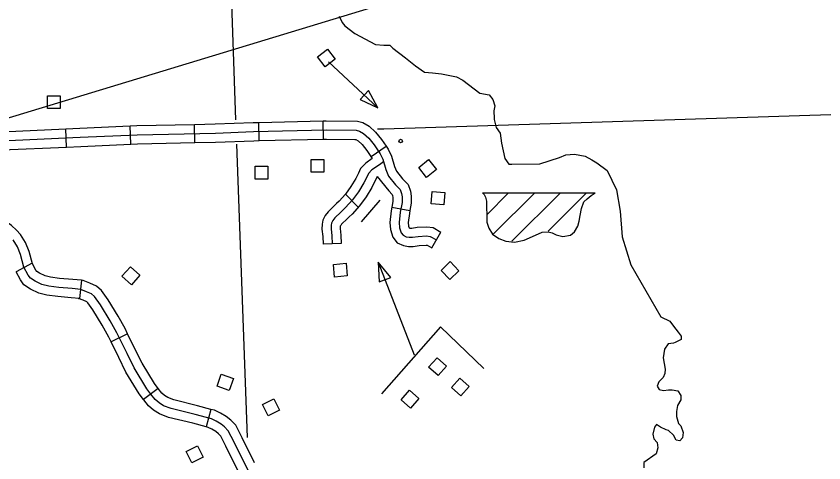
# Model space of a CAD drawing. Extents: x 155 to 3386, y 68 to 2138.
# Drawn here: x 1964.7 to 2154, y 823 to 927.8 of the extents above; entities that cross this region are included whole.
import ezdxf

# ---------------------------------------------------------------- set-up
doc = ezdxf.new("R2010")
doc.units = 0
for name, color, linetype in [('2', 7, 'Continuous'), ('Level 32', 7, 'Continuous'), ('Level 35', 7, 'Continuous'), ('Level 5', 7, 'Continuous'), ('Level 56', 7, 'Continuous'), ('Level 57', 7, 'Continuous')]:
    doc.layers.add(name, color=color, linetype=linetype)

msp = doc.modelspace()

# ---------------------------------------------------------------- linework, layer by layer
at = {"layer": '2'}
msp.add_line((1718.72, 829.66), (2409.24, 1039.86), dxfattribs=at)
at = {"layer": 'Level 32'}
for p, q in [((1976.48, 897.11), (1976.29, 901.39)), ((1991.56, 897.8), (1991.36, 902.08)), ((2006.58, 898.14), (2006.49, 902.43)), ((2021.67, 898.62), (2021.56, 902.9)), ((2036.75, 898.98), (2036.65, 903.26)), ((2047.88, 894.87), (2051.38, 897.34)), ((2041.88, 886.05), (2044.85, 882.97)), ((2052.75, 882.98), (2056.97, 882.23)), ((1968.43, 869.85), (1964.67, 867.8)), ((1979.96, 865.84), (1979.52, 861.57)), ((1990.8, 853.28), (1986.96, 851.39)), ((1997.94, 840.46), (1994.5, 837.91)), ((2010.34, 835.57), (2009.21, 831.44))]:
    msp.add_line(p, q, dxfattribs=at)
for points in [[(2036.65, 903.26), (2037.36, 903.28), (2044.67, 903.19), (2045.97, 902.85), (2047.41, 902.03), (2048.91, 900.62), (2050.3, 898.88), (2051.38, 897.34)], [(1961.22, 900.71), (1976.29, 901.39)], [(1976.29, 901.39), (1979.61, 901.54), (1991.36, 902.08)], [(1991.36, 902.08), (1992.96, 902.15), (2006.49, 902.43)], [(2006.49, 902.43), (2011.31, 902.53), (2020.27, 902.87), (2021.56, 902.9)], [(2021.56, 902.9), (2036.65, 903.26)], [(1951.01, 898.1), (1979.71, 899.4), (1993.03, 900.01), (2011.37, 900.39), (2020.33, 900.73), (2037.37, 901.14), (2044.38, 901.05), (2045.15, 900.85), (2046.13, 900.29), (2047.34, 899.17), (2048.58, 897.6), (2050.03, 895.55), (2050.67, 894.24), (2051.31, 891.83), (2052, 890.3), (2053.64, 888.21), (2054.69, 887.13), (2055.01, 886.24), (2055.13, 885.4), (2055.13, 884.11), (2054.73, 881.86), (2054.45, 879.41), (2054.57, 878.16), (2054.93, 876.96), (2055.37, 876.4), (2056.13, 876.07), (2056.82, 875.95), (2057.58, 875.95), (2058.91, 876.15), (2060.87, 876.28), (2061.72, 876.15), (2063.2, 875.31)], [(1976.48, 897.11), (1979.8, 897.26), (1991.56, 897.8)], [(1991.56, 897.8), (1993.1, 897.87), (2006.58, 898.14)], [(2006.58, 898.14), (2011.43, 898.24), (2020.4, 898.58), (2021.67, 898.62)], [(2021.67, 898.62), (2036.75, 898.98)], [(2036.75, 898.98), (2037.39, 898.99), (2044.09, 898.92), (2044.33, 898.85), (2044.85, 898.55), (2045.76, 897.71), (2046.87, 896.31), (2048.17, 894.46)], [(1961.41, 896.43), (1976.48, 897.11)], [(2051.38, 897.34), (2051.88, 896.65), (2052.69, 895), (2053.34, 892.55), (2053.84, 891.42), (2055.26, 889.62), (2056.55, 888.29), (2057.1, 886.77), (2057.27, 885.55), (2057.27, 883.92), (2056.97, 882.23)], [(2048.17, 894.46), (2046.63, 893.36), (2045.43, 892.1), (2044.93, 890.99), (2044.31, 889.7), (2043.16, 887.82), (2041.88, 886.05), (2040.36, 884.38), (2039.8, 883.85)], [(2050.82, 893.68), (2050.17, 893.14), (2048.88, 892.33), (2048.04, 891.73), (2047.24, 890.89), (2046.87, 890.08), (2046.19, 888.68), (2044.95, 886.63), (2043.54, 884.7), (2041.89, 882.89), (2040.81, 881.84), (2039.39, 880.47), (2038.93, 879.9), (2038.63, 879.28), (2038.53, 878.76), (2038.49, 877.9), (2038.67, 876.31), (2038.75, 874.42)], [(2049.33, 890.23), (2048.07, 887.65), (2046.73, 885.44), (2045.2, 883.34), (2043.43, 881.39), (2042.77, 880.76)], [(2049.33, 890.23), (2052.03, 886.8), (2052.83, 885.97), (2052.92, 885.72), (2052.99, 885.25), (2052.99, 884.3), (2052.75, 882.98)], [(2039.8, 883.85), (2039.32, 883.38), (2037.81, 881.92), (2037.11, 881.07), (2036.58, 879.96), (2036.39, 879.01), (2036.34, 877.82), (2036.53, 876.14), (2036.61, 874.33)], [(2052.75, 882.98), (2052.61, 882.17), (2052.29, 879.43), (2052.45, 877.75), (2052.99, 875.95), (2054.03, 874.64), (2055.52, 874.01), (2056.63, 873.81), (2057.74, 873.81), (2059.13, 874.02), (2060.79, 874.12), (2061.01, 874.09), (2062.15, 873.45), (2064.26, 877.17)], [(1968.5, 869.73), (1967.7, 872.61), (1966.87, 874.69), (1965.65, 876.63), (1964.76, 877.57), (1963.56, 878.73), (1961.64, 880.05), (1959.43, 881.1), (1958.43, 881.67)], [(2042.77, 880.76), (2042.3, 880.3), (2040.97, 879.01), (2040.75, 878.74), (2040.68, 878.6), (2040.66, 878.51), (2040.64, 877.97), (2040.81, 876.47), (2040.89, 874.51), (2036.61, 874.33)], [(2056.97, 882.23), (2056.85, 881.55), (2056.6, 879.39), (2056.68, 878.58), (2056.81, 878.13), (2057, 878.1), (2057.42, 878.1), (2058.68, 878.29), (2060.96, 878.43), (2062.42, 878.22), (2064.26, 877.17)], [(1992.3, 845.34), (1990.67, 848.69), (1988.29, 853.53), (1986.7, 856.37), (1984.45, 860.06), (1983.07, 862.03), (1982.36, 862.65), (1981.15, 863.15), (1979.82, 863.7), (1977.77, 863.91), (1974.64, 864.16), (1972.3, 864.45), (1970.71, 864.87), (1969.09, 865.66), (1968, 866.37), (1967.5, 867.08), (1966.5, 868.92), (1965.66, 871.92), (1964.95, 873.72), (1963.95, 875.31)], [(1979.96, 865.84), (1977.96, 866.04), (1974.86, 866.29), (1972.71, 866.56), (1971.46, 866.88), (1970.15, 867.53), (1969.52, 867.94), (1969.32, 868.21), (1968.43, 869.85)], [(1979.52, 861.57), (1977.58, 861.77), (1974.42, 862.02), (1971.89, 862.34), (1969.97, 862.85), (1968.03, 863.79), (1966.49, 864.8), (1965.68, 865.95), (1964.67, 867.8)], [(1990.8, 853.28), (1990.19, 854.53), (1988.55, 857.45), (1986.24, 861.24), (1984.68, 863.46), (1983.51, 864.5), (1981.96, 865.14), (1980.34, 865.8), (1979.96, 865.84)], [(1986.96, 851.39), (1986.39, 852.54), (1984.85, 855.29), (1982.66, 858.89), (1981.46, 860.59), (1981.21, 860.81), (1980.34, 861.17), (1979.29, 861.6), (1979.53, 861.57)], [(1997.94, 840.46), (1997.08, 841.61), (1994.18, 846.37), (1992.59, 849.63), (1990.8, 853.28)], [(1994.5, 837.91), (1993.52, 839.22), (1990.42, 844.31), (1988.74, 847.74), (1986.96, 851.39)], [(2021.23, 816.87), (2015.76, 827.9), (2014.38, 830.56), (2013.55, 831.44), (2012.71, 832.1), (2011.54, 832.81), (2010.46, 833.32), (2006.66, 834.36), (2001.02, 835.74), (1999.23, 836.41), (1998.18, 837.07), (1997.27, 837.87), (1996.26, 839.12), (1995.3, 840.42), (1992.3, 845.34)], [(2010.34, 835.57), (2007.2, 836.43), (2001.65, 837.79), (2000.19, 838.33), (1999.47, 838.8), (1998.82, 839.36), (1997.96, 840.43), (1997.94, 840.46)], [(2009.21, 831.44), (2006.12, 832.29), (2000.39, 833.69), (1998.26, 834.48), (1996.9, 835.35), (1995.71, 836.38), (1994.57, 837.81), (1994.5, 837.91)], [(2020.58, 822.99), (2017.67, 828.87), (2016.14, 831.82), (2015, 833.02), (2013.94, 833.86), (2012.55, 834.71), (2011.19, 835.34), (2010.34, 835.57)], [(2016.74, 821.09), (2013.85, 826.93), (2012.62, 829.3), (2012.09, 829.85), (2011.48, 830.34), (2010.53, 830.92), (2009.72, 831.3), (2009.21, 831.44)]]:
    msp.add_lwpolyline(points, dxfattribs=at)
at = {"layer": 'Level 35'}
msp.add_line((2080.86, 893.1), (2087.43, 893.2), dxfattribs=at)
for points in [[(2040.36, 927.84), (2041.1, 926.36), (2041.69, 925.54), (2044.06, 923.76), (2048.88, 921.17), (2050.89, 921.02), (2052.3, 921.02), (2052.96, 920.28), (2055.93, 918.05), (2058.3, 916.2), (2060.38, 914.71), (2062.31, 914.56), (2064.38, 914.27), (2067.87, 913.6), (2069.42, 912.78), (2073.35, 909.74), (2075.58, 909.37), (2076.39, 908.23), (2076.91, 906.82), (2076.69, 905.63), (2076.76, 903.78), (2076.76, 903.56), (2077.21, 901.7), (2078.17, 900.37), (2078.47, 897.99), (2079.21, 894.43), (2080.18, 893.1), (2080.86, 893.1)], [(2087.43, 893.2), (2092.09, 894.62), (2093.53, 895.3), (2095.55, 895.48), (2098.07, 894.96), (2099.63, 894.15), (2100.81, 893.41), (2103.24, 891.6), (2105.39, 887.08), (2106.28, 882.05), (2106.76, 876.05), (2108.75, 869.48), (2115.82, 857.26)], [(2115.82, 857.26), (2117.93, 856.26), (2118.75, 855.05), (2119.86, 853.64), (2120.6, 852.75), (2120.6, 851.93), (2119.19, 851.26), (2118.82, 851.11), (2117.56, 850.97), (2116.67, 849.7), (2116.37, 847.63), (2116.82, 845.03), (2116.75, 843.99), (2116.37, 843.03), (2115.34, 841.99), (2114.97, 841.02), (2115.41, 840.21), (2116.45, 839.99), (2117.63, 840.13), (2118.45, 840.13), (2119.79, 839.91), (2120.53, 838.8), (2120.53, 837.83), (2119.71, 836.5), (2119.49, 835.09), (2119.49, 833.9), (2119.93, 832.27), (2120.53, 831.68), (2121.05, 830.12), (2120.9, 828.86), (2120.23, 828.19), (2119.41, 828.34), (2118.82, 829.53), (2117.63, 830.64), (2117.04, 830.79), (2115.71, 831.38), (2114.82, 832.05), (2114.3, 831.38), (2113.93, 829.75), (2114.15, 828.64), (2114.97, 827.82), (2115.11, 826.56), (2114.74, 825.15), (2111.85, 823.07), (2111.85, 821.88)]]:
    msp.add_lwpolyline(points, dxfattribs=at)
at = {"layer": 'Level 5'}
for points in [[(2010.95, 1053.93), (2016.13, 903.48)], [(2049.37, 901.35), (2050.87, 901.38), (2158.1, 904.79)], [(2016.33, 897.76), (2018.83, 828.93)]]:
    msp.add_lwpolyline(points, dxfattribs=at)
at = {"layer": 'Level 56'}
for points in [[(2039.45, 917.72), (2037.09, 915.91), (2035.28, 918.28), (2037.64, 920.09)], [(1971.99, 906.16), (1971.99, 909.14), (1974.98, 909.14), (1974.98, 906.16)], [(2047.27, 910.39), (2045.29, 908.25), (2049.48, 906.34)], [(2033.82, 891.19), (2033.82, 894.16), (2036.8, 894.16), (2036.8, 891.19)], [(2061.38, 894.16), (2063.22, 891.83), (2060.88, 889.98), (2059.04, 892.31)], [(2020.67, 889.61), (2020.67, 892.59), (2023.65, 892.59), (2023.65, 889.61)], [(2065.17, 886.48), (2064.93, 883.52), (2061.96, 883.75), (2062.19, 886.72)], [(2039.33, 866.59), (2039.04, 869.55), (2042.01, 869.83), (2042.3, 866.87)], [(2049.8, 865.5), (2052.52, 866.54), (2049.58, 870.1)], [(2064.28, 868.16), (2066.42, 870.23), (2068.49, 868.09), (2066.36, 866.02)], [(1991.45, 869), (1993.67, 867.02), (1991.68, 864.8), (1989.46, 866.78)], [(2063.34, 847.68), (2065.57, 845.71), (2063.6, 843.48), (2061.37, 845.44)], [(2015.59, 842.82), (2014.61, 840.01), (2011.79, 840.99), (2012.77, 843.8)], [(2068.67, 842.92), (2070.9, 840.95), (2068.93, 838.71), (2066.7, 840.68)], [(2056.87, 840.06), (2059.1, 838.1), (2057.13, 835.86), (2054.9, 837.82)], [(2026.38, 835.38), (2023.72, 834.06), (2022.39, 836.73), (2025.06, 838.05)], [(2008.48, 824.34), (2005.82, 823.02), (2004.49, 825.69), (2007.16, 827.01)]]:
    msp.add_lwpolyline(points, close=True, dxfattribs=at)
for points in [[(2049.48, 906.34), (2037.88, 917.14)], [(2049.97, 884.63), (2045.54, 879.57)], [(2049.58, 870.1), (2057.96, 848.38)], [(2074.34, 845.14), (2064.15, 854.93), (2050.35, 839.24)]]:
    msp.add_lwpolyline(points, dxfattribs=at)
msp.add_circle((2054.81, 898.53), 0.429, dxfattribs=at)
at = {"layer": 'Level 57'}
for p, q in [((2074, 886.38), (2100.4, 886.38)), ((2075.08, 881.31), (2080.05, 886.28)), ((2076.55, 876.72), (2086.08, 886.24)), ((2080.91, 875.01), (2092.19, 886.29)), ((2089.36, 877.4), (2098.2, 886.24))]:
    msp.add_line(p, q, dxfattribs=at)
msp.add_lwpolyline([(2074, 886.38), (2074.37, 885.96), (2074.72, 885.33), (2074.96, 884.39), (2074.96, 882.97), (2075, 881.11), (2075, 879.46), (2075.47, 878.08), (2076.38, 876.66), (2077.8, 875.63), (2079.46, 875), (2081.47, 874.8), (2083.76, 875.24), (2086.4, 876.42), (2088.02, 877.13), (2089.4, 877.25), (2090.34, 876.97), (2091.29, 876.5), (2092.83, 876.14), (2094.6, 876.46), (2095.55, 877.25), (2096.34, 878.55), (2096.69, 879.69), (2096.89, 881.03), (2097.21, 882.73), (2097.76, 884.27), (2098.51, 884.98), (2099.46, 885.73), (2100.4, 886.38)], dxfattribs=at)

doc.saveas('drawing.dxf')
